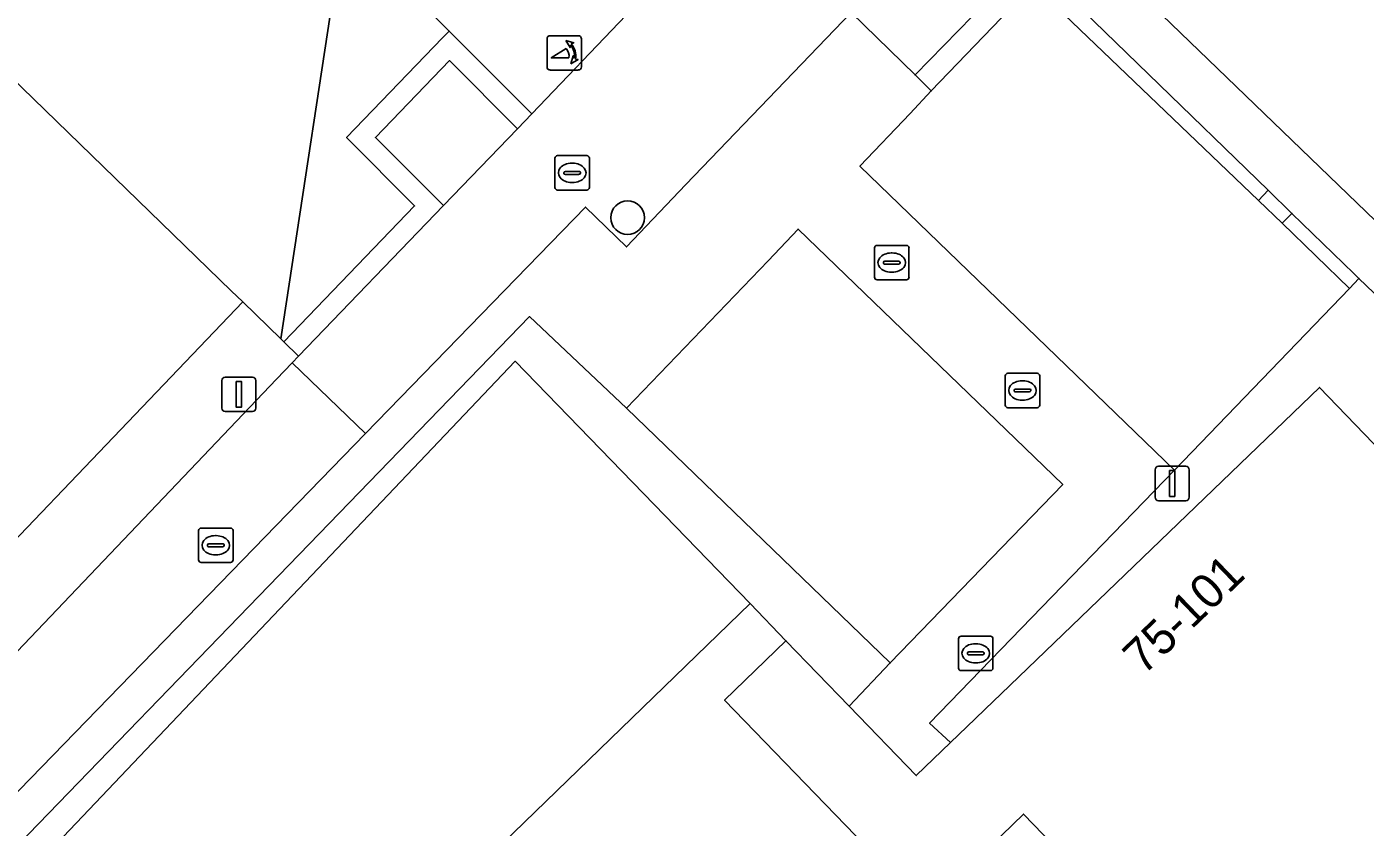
# Model space of a CAD drawing. Extents: x 160349 to 161355, y 381727 to 382854.
# Drawn here: x 160971.7 to 161010.58, y 382608.92 to 382632.19 of the extents above; entities that cross this region are included whole.
import ezdxf

# ---------------------------------------------------------------- set-up
doc = ezdxf.new("R2010")
doc.units = 0
for name, color, linetype in [('IMGEO_Boom', 7, 'Continuous'), ('IMGEO_Erf', 7, 'Continuous'), ('IMGEO_Groenvoorziening', 7, 'Continuous'), ('IMGEO_Haag', 7, 'Continuous'), ('IMGEO_Hek', 7, 'Continuous'), ('IMGEO_Kolk', 7, 'Continuous'), ('IMGEO_Lichtmast', 7, 'Continuous'), ('IMGEO_Muur', 7, 'Continuous'), ('IMGEO_Pand', 7, 'Continuous'), ('IMGEO_Pand_nummerreeks', 7, 'Continuous'), ('IMGEO_Parkeervlak_halfverhard', 7, 'Continuous'), ('IMGEO_Poller', 7, 'Continuous'), ('IMGEO_Rijbaan_lokaal_open', 7, 'Continuous'), ('IMGEO_Rioolput', 7, 'Continuous'), ('IMGEO_Voetpad_open', 7, 'Continuous')]:
    doc.layers.add(name, color=color, linetype=linetype)

msp = doc.modelspace()

# ---------------------------------------------------------------- linework, layer by layer
at = {"layer": 'IMGEO_Boom'}
msp.add_circle((160989.151, 382626.638), 0.489, dxfattribs=at)
at = {"layer": 'IMGEO_Erf'}
for points in [[(161045.141, 382680.125), (161001.857, 382635.28), (161000.809, 382634.188), (161007.755, 382627.435), (161008.446, 382626.763), (161010.243, 382625.016), (161010.395, 382624.871), (161011.485, 382623.825), (161016.889, 382618.641), (161018.542, 382617.055), (161022.677, 382620.934), (161024.335, 382619.166), (161024.57, 382619.387), (161028.449, 382615.252), (161031.308, 382617.935), (161034.535, 382614.494), (161038.542, 382618.301)], [(161048.816, 382666.234), (161017.432, 382633.724), (161020.056, 382631.191), (161015.036, 382625.99), (161020.163, 382621.04), (161018.441, 382619.257), (161002.243, 382634.885), (161002.466, 382635.11), (161006.679, 382639.475), (161007.215, 382639.023), (161043.221, 382676.358)], [(160966.579, 382608.951), (160978.949, 382621.945), (160979.403, 382622.417), (160979.595, 382622.616), (160979.164, 382623.034), (160979.077, 382623.119), (160977.971, 382624.193), (160966.894, 382612.604)]]:
    msp.add_lwpolyline(points, dxfattribs=at)
for points in [[(160979.077, 382623.119), (160980.907, 382635.137), (160981.553, 382639.936), (160981.834, 382641.836), (160985.484, 382666.51), (160980.209, 382661.053), (160981.432, 382659.872), (160974.104, 382652.284), (160972.882, 382653.465), (160971.424, 382651.965), (160967.233, 382656.017), (160964.973, 382653.68), (160965.757, 382652.919), (160962.607, 382649.675), (160965.221, 382647.137), (160966.538, 382648.493), (160975.442, 382639.846), (160968.845, 382633.054), (160977.64, 382624.513), (160977.971, 382624.193)], [(161005.239, 382604.558), (161000.653, 382609.304), (160997.82, 382606.565), (160991.968, 382612.62), (160993.751, 382614.343), (160992.712, 382615.422), (160980.533, 382603.619), (160992.015, 382591.77)]]:
    msp.add_lwpolyline(points, close=True, dxfattribs=at)
at = {"layer": 'IMGEO_Groenvoorziening'}
for points in [[(160983.969, 382632.063), (160980.907, 382635.137), (160979.077, 382623.119), (160979.164, 382623.034), (160982.963, 382626.981), (160980.987, 382628.965), (160983.778, 382631.865)], [(161000.809, 382634.188), (161000, 382633.356), (160997.502, 382630.785), (160997.974, 382630.323), (161000, 382632.435), (161000.815, 382633.285), (161000.932, 382633.413), (161007.481, 382627.136), (161007.755, 382627.435)], [(160983.778, 382631.865), (160980.987, 382628.965), (160982.963, 382626.981), (160979.164, 382623.034), (160979.595, 382622.616), (160983.803, 382626.989), (160981.826, 382628.972), (160983.976, 382631.206), (160985.952, 382629.222), (160986.368, 382629.654), (160983.969, 382632.063)], [(160985.952, 382629.222), (160983.976, 382631.206), (160981.826, 382628.972), (160983.803, 382626.989)], [(161008.446, 382626.763), (161008.162, 382626.482), (161010.12, 382624.585), (161010.395, 382624.871), (161010.243, 382625.016)], [(161011.485, 382623.825), (161010.395, 382624.871), (161010.12, 382624.585), (161005.033, 382619.299), (160997.924, 382611.947), (160998.528, 382611.382), (160999.246, 382612.074), (160999.537, 382612.354), (161000, 382612.8), (161009.246, 382621.705), (161014.47, 382616.289), (161016.889, 382618.641)], [(160989.121, 382621.107), (160986.3, 382623.762), (160963.88, 382600.592), (160964.457, 382600.03), (160964.501, 382599.987), (160965.499, 382601), (160966.843, 382602.422), (160985.885, 382622.467), (160992.712, 382615.422), (160993.751, 382614.343), (160995.586, 382612.445), (160996.782, 382613.698)]]:
    msp.add_lwpolyline(points, close=True, dxfattribs=at)
at = {"layer": 'IMGEO_Haag'}
for points in [[(161000, 382632.435), (161000.815, 382633.285), (161000.932, 382633.413), (161007.481, 382627.136), (161007.755, 382627.435), (161000.809, 382634.188), (161000, 382633.356), (160997.502, 382630.785), (160997.974, 382630.323)], [(160983.778, 382631.865), (160980.987, 382628.965), (160982.963, 382626.981), (160979.164, 382623.034), (160979.595, 382622.616), (160983.803, 382626.989), (160981.826, 382628.972), (160983.976, 382631.206), (160985.952, 382629.222), (160986.368, 382629.654), (160983.969, 382632.063)], [(161010.395, 382624.871), (161010.243, 382625.016), (161008.446, 382626.763), (161008.162, 382626.482), (161010.12, 382624.585)]]:
    msp.add_lwpolyline(points, close=True, dxfattribs=at)
at = {"layer": 'IMGEO_Hek'}
for points in [[(160979.077, 382623.119), (160977.971, 382624.193)], [(160979.164, 382623.034), (160979.077, 382623.119)]]:
    msp.add_lwpolyline(points, dxfattribs=at)
at = {"layer": 'IMGEO_Kolk'}
for p, q in [((160987.041, 382627.515), (160987.041, 382628.367)), ((160987.116, 382628.441), (160987.968, 382628.441)), ((160987.529, 382628.221), (160987.554, 382628.221)), ((160988.042, 382628.367), (160988.042, 382627.515)), ((160987.3, 382627.935), (160987.3, 382627.947)), ((160987.738, 382627.898), (160987.34, 382627.898)), ((160987.343, 382627.984), (160987.741, 382627.984)), ((160987.784, 382627.947), (160987.784, 382627.935)), ((160987.968, 382627.441), (160987.116, 382627.441)), ((160987.552, 382627.661), (160987.527, 382627.661)), ((160996.324, 382624.907), (160996.324, 382625.759)), ((160996.399, 382625.833), (160997.251, 382625.833)), ((160997.325, 382625.759), (160997.325, 382624.907)), ((160996.626, 382625.376), (160997.024, 382625.376)), ((160996.812, 382625.613), (160996.837, 382625.613)), ((160996.583, 382625.327), (160996.583, 382625.339)), ((160997.021, 382625.29), (160996.623, 382625.29)), ((160996.835, 382625.053), (160996.81, 382625.053)), ((160997.067, 382625.339), (160997.067, 382625.327)), ((160997.251, 382624.833), (160996.399, 382624.833)), ((161000.121, 382621.19), (161000.121, 382622.042)), ((161000.196, 382622.116), (161001.048, 382622.116)), ((161000.609, 382621.896), (161000.634, 382621.896)), ((161001.122, 382622.042), (161001.122, 382621.19)), ((161000.38, 382621.61), (161000.38, 382621.622)), ((161000.818, 382621.573), (161000.42, 382621.573)), ((161000.423, 382621.659), (161000.821, 382621.659)), ((161000.864, 382621.622), (161000.864, 382621.61)), ((161001.048, 382621.116), (161000.196, 382621.116)), ((161000.632, 382621.336), (161000.607, 382621.336)), ((160976.764, 382617.618), (160977.616, 382617.618)), ((160976.689, 382616.692), (160976.689, 382617.544)), ((160977.177, 382617.398), (160977.202, 382617.398)), ((160977.69, 382617.544), (160977.69, 382616.692)), ((160976.948, 382617.112), (160976.948, 382617.124)), ((160977.386, 382617.075), (160976.988, 382617.075)), ((160976.991, 382617.161), (160977.389, 382617.161)), ((160977.2, 382616.838), (160977.175, 382616.838)), ((160977.432, 382617.124), (160977.432, 382617.112)), ((160977.616, 382616.618), (160976.764, 382616.618))]:
    msp.add_line(p, q, dxfattribs=at)
for points in [[(160987.041, 382627.515), (160987.041, 382628.367)], [(160987.116, 382628.441), (160987.968, 382628.441)], [(160988.042, 382628.367), (160988.042, 382627.515)], [(160987.968, 382627.441), (160987.116, 382627.441)], [(160996.324, 382624.907), (160996.324, 382625.759)], [(160996.399, 382625.833), (160997.251, 382625.833)], [(160997.325, 382625.759), (160997.325, 382624.907)], [(160997.251, 382624.833), (160996.399, 382624.833)], [(161000.121, 382621.19), (161000.121, 382622.042)], [(161000.196, 382622.116), (161001.048, 382622.116)], [(161001.122, 382622.042), (161001.122, 382621.19)], [(161001.048, 382621.116), (161000.196, 382621.116)], [(160976.764, 382617.618), (160977.616, 382617.618)], [(160976.689, 382616.692), (160976.689, 382617.544)], [(160977.69, 382617.544), (160977.69, 382616.692)], [(160977.616, 382616.618), (160976.764, 382616.618)]]:
    msp.add_lwpolyline(points, dxfattribs=at)
for centre, radius, start, end in [((160987.118, 382628.365), 0.0765, 91.552, 178.448), ((160987.118, 382628.365), 0.0765, 91.552, 178.448), ((160987.966, 382628.365), 0.0765, 1.552, 88.448), ((160987.966, 382628.365), 0.0765, 1.552, 88.448), ((160987.34, 382627.944), 0.0403, 85.8775, 175.7526), ((160987.337, 382627.934), 0.0366, 178.938, 274.7102), ((160987.741, 382627.941), 0.043, 264.8664, 352.4533), ((160987.745, 382627.946), 0.0386, 1.7309, 96.639), ((160987.118, 382627.517), 0.0765, 181.552, 268.448), ((160987.118, 382627.517), 0.0765, 181.552, 268.448), ((160987.966, 382627.517), 0.0765, 271.552, 358.448), ((160987.966, 382627.517), 0.0765, 271.552, 358.448), ((160996.401, 382625.757), 0.0765, 91.552, 178.448), ((160996.401, 382625.757), 0.0765, 91.552, 178.448), ((160997.249, 382625.757), 0.0765, 1.552, 88.448), ((160997.249, 382625.757), 0.0765, 1.552, 88.448), ((160996.623, 382625.336), 0.0403, 85.8775, 175.7526), ((160997.028, 382625.338), 0.0386, 1.7309, 96.639), ((160996.62, 382625.326), 0.0366, 178.938, 274.7102), ((160997.024, 382625.333), 0.043, 264.8664, 352.4533), ((160996.401, 382624.909), 0.0765, 181.552, 268.448), ((160996.401, 382624.909), 0.0765, 181.552, 268.448), ((160997.249, 382624.909), 0.0765, 271.552, 358.448), ((160997.249, 382624.909), 0.0765, 271.552, 358.448), ((161000.198, 382622.04), 0.0765, 91.552, 178.448), ((161000.198, 382622.04), 0.0765, 91.552, 178.448), ((161001.046, 382622.04), 0.0765, 1.552, 88.448), ((161001.046, 382622.04), 0.0765, 1.552, 88.448), ((161000.42, 382621.619), 0.0403, 85.8775, 175.7526), ((161000.417, 382621.609), 0.0366, 178.938, 274.7102), ((161000.821, 382621.616), 0.043, 264.8664, 352.4533), ((161000.825, 382621.621), 0.0386, 1.7309, 96.639), ((161000.198, 382621.192), 0.0765, 181.552, 268.448), ((161000.198, 382621.192), 0.0765, 181.552, 268.448), ((161001.046, 382621.192), 0.0765, 271.552, 358.448), ((161001.046, 382621.192), 0.0765, 271.552, 358.448), ((160976.766, 382617.542), 0.0765, 91.552, 178.448), ((160976.766, 382617.542), 0.0765, 91.552, 178.448), ((160977.614, 382617.542), 0.0765, 1.552, 88.448), ((160977.614, 382617.542), 0.0765, 1.552, 88.448), ((160976.988, 382617.121), 0.0403, 85.8775, 175.7526), ((160976.985, 382617.111), 0.0366, 178.938, 274.7102), ((160977.389, 382617.118), 0.043, 264.8664, 352.4533), ((160977.393, 382617.123), 0.0386, 1.7309, 96.639), ((160976.766, 382616.694), 0.0765, 181.552, 268.448), ((160976.766, 382616.694), 0.0765, 181.552, 268.448), ((160977.614, 382616.694), 0.0765, 271.552, 358.448), ((160977.614, 382616.694), 0.0765, 271.552, 358.448)]:
    msp.add_arc(centre, radius, start, end, dxfattribs=at)
for centre, major_axis, ratio, start_param, end_param in [((160987.528, 382627.941), (-0.387, 0.002), 0.722429, 4.712389, 7.853982), ((160987.553, 382627.941), (-0.39, 0.002), 0.717154, 1.570796, 4.712389), ((160996.811, 382625.333), (-0.387, 0.002), 0.722429, 4.712389, 7.853982), ((160996.836, 382625.333), (-0.39, 0.002), 0.717154, 1.570796, 4.712389), ((161000.608, 382621.616), (-0.387, 0.002), 0.722429, 4.712389, 7.853982), ((161000.633, 382621.616), (-0.39, 0.002), 0.717154, 1.570796, 4.712389), ((160977.176, 382617.118), (-0.387, 0.002), 0.722429, 4.712389, 7.853982), ((160977.201, 382617.118), (-0.39, 0.002), 0.717154, 1.570796, 4.712389)]:
    msp.add_ellipse(centre, major_axis=major_axis, ratio=ratio, start_param=start_param, end_param=end_param, dxfattribs=at)
at = {"layer": 'IMGEO_Lichtmast'}
for p, q in [((160977.364, 382621.103), (160977.364, 382621.903)), ((160977.364, 382621.903), (160977.364, 382621.103)), ((160977.464, 382622.003), (160978.254, 382622.003)), ((160978.254, 382622.003), (160977.464, 382622.003)), ((160978.354, 382621.903), (160978.354, 382621.103)), ((160978.354, 382621.103), (160978.354, 382621.903)), ((160978.254, 382621.003), (160977.464, 382621.003)), ((160977.464, 382621.003), (160978.254, 382621.003)), ((161004.475, 382618.514), (161004.475, 382619.314)), ((161004.475, 382619.314), (161004.475, 382618.514)), ((161004.575, 382619.414), (161005.365, 382619.414)), ((161005.365, 382619.414), (161004.575, 382619.414)), ((161005.465, 382619.314), (161005.465, 382618.514)), ((161005.465, 382618.514), (161005.465, 382619.314)), ((161005.365, 382618.414), (161004.575, 382618.414)), ((161004.575, 382618.414), (161005.365, 382618.414))]:
    msp.add_line(p, q, dxfattribs=at)
for points in [[(160977.784, 382621.878), (160977.934, 382621.878), (160977.934, 382621.128), (160977.784, 382621.128), (160977.784, 382621.878)], [(161004.895, 382619.289), (161005.045, 382619.289), (161005.045, 382618.539), (161004.895, 382618.539), (161004.895, 382619.289)]]:
    msp.add_lwpolyline(points, dxfattribs=at)
for centre, start, end in [((160977.464, 382621.903), 90, 180), ((160977.464, 382621.903), 90, 180), ((160978.254, 382621.903), 0, 90), ((160978.254, 382621.903), 360, 90), ((160977.464, 382621.103), 180, 270), ((160977.464, 382621.103), 180, 270), ((160978.254, 382621.103), 270, 0), ((160978.254, 382621.103), 270, 0), ((161004.575, 382619.314), 90, 180), ((161004.575, 382619.314), 90, 180), ((161005.365, 382619.314), 0, 90), ((161005.365, 382619.314), 360, 90), ((161004.575, 382618.514), 180, 270), ((161004.575, 382618.514), 180, 270), ((161005.365, 382618.514), 270, 0), ((161005.365, 382618.514), 270, 0)]:
    msp.add_arc(centre, 0.1, start, end, dxfattribs=at)
at = {"layer": 'IMGEO_Muur'}
msp.add_lwpolyline([(160992.712, 382615.422), (160993.751, 382614.343)], dxfattribs=at)
at = {"layer": 'IMGEO_Pand'}
for points in [[(161056.903, 382671.952), (161056.047, 382671.082), (161050.902, 382676.051), (161051.757, 382676.918), (161047.13, 382681.401), (161046.284, 382680.518), (161042.71, 382676.811), (161043.221, 382676.358), (161007.215, 382639.023), (161006.679, 382639.475), (161002.466, 382635.11), (161002.243, 382634.885), (161018.441, 382619.257), (161020.163, 382621.04), (161015.036, 382625.99), (161020.056, 382631.191), (161017.432, 382633.724), (161048.816, 382666.234), (161051.44, 382663.7), (161056.453, 382668.892), (161061.566, 382663.957), (161063.319, 382665.739)], [(160968.845, 382633.054), (160967.395, 382630.151), (160958.349, 382620.837), (160966.894, 382612.604), (160977.971, 382624.193), (160977.64, 382624.513)]]:
    msp.add_lwpolyline(points, close=True, dxfattribs=at)
for points in [[(160980.533, 382603.619), (160992.712, 382615.422), (160985.885, 382622.467), (160966.843, 382602.422)], [(161036.104, 382612.822), (161034.535, 382614.494), (161031.308, 382617.935), (161028.449, 382615.252), (161024.57, 382619.387), (161024.335, 382619.166), (161022.677, 382620.934), (161018.542, 382617.055), (161015.928, 382614.603), (161014.939, 382615.516), (161015.07, 382615.667), (161014.47, 382616.289), (161009.246, 382621.705), (161000, 382612.8), (160999.537, 382612.354), (160999.246, 382612.074), (160998.528, 382611.382), (160997.537, 382610.427), (160995.586, 382612.445), (160993.751, 382614.343), (160991.968, 382612.62), (160997.82, 382606.565), (161000.653, 382609.304), (161005.239, 382604.558)]]:
    msp.add_lwpolyline(points, dxfattribs=at)
at = {"layer": 'IMGEO_Parkeervlak_halfverhard'}
for points in [[(161007.481, 382627.136), (161000.932, 382633.413), (161000.815, 382633.285), (161000, 382632.435), (160997.974, 382630.323), (160997.361, 382629.669), (160995.899, 382628.14), (161005.033, 382619.299), (161010.12, 382624.585), (161008.162, 382626.482)], [(160993.232, 382625.382), (160989.121, 382621.107), (160996.782, 382613.698), (161001.79, 382618.884), (160994.103, 382626.306)]]:
    msp.add_lwpolyline(points, close=True, dxfattribs=at)
at = {"layer": 'IMGEO_Poller'}
for p, q in [((160986.812, 382631.832), (160986.812, 382631.025)), ((160986.812, 382631.832), (160986.812, 382631.025)), ((160987.714, 382631.927), (160986.906, 382631.927)), ((160987.714, 382631.927), (160986.906, 382631.927)), ((160987.808, 382631.025), (160987.808, 382631.832)), ((160987.808, 382631.025), (160987.808, 382631.832)), ((160986.906, 382630.93), (160987.714, 382630.93)), ((160986.906, 382630.93), (160987.714, 382630.93))]:
    msp.add_line(p, q, dxfattribs=at)
for points in [[(160987.491, 382631.656), (160987.479, 382631.583), (160987.354, 382631.788)], [(160987.354, 382631.788), (160987.585, 382631.722), (160987.514, 382631.69)], [(160987.447, 382631.283), (160986.934, 382631.283), (160987.364, 382631.558)], [(160987.507, 382631.111), (160987.573, 382631.342), (160987.603, 382631.274)], [(160987.639, 382631.247), (160987.711, 382631.236), (160987.507, 382631.111)]]:
    msp.add_lwpolyline(points, dxfattribs=at)
for centre, radius, start, end in [((160986.906, 382631.832), 0.0946, 90, 180), ((160986.906, 382631.832), 0.0946, 90, 180), ((160987.133, 382631.343), 0.476, 351.7527, 41.1691), ((160987.133, 382631.343), 0.516, 349.3569, 42.2912), ((160987.714, 382631.832), 0.0946, 0, 90), ((160987.714, 382631.832), 0.0946, 0, 90), ((160987.119, 382631.333), 0.332, 351.3247, 42.4854), ((160986.906, 382631.025), 0.0946, 180, 270), ((160986.906, 382631.025), 0.0946, 180, 270), ((160987.714, 382631.025), 0.0946, 270, 0), ((160987.714, 382631.025), 0.0946, 270, 0)]:
    msp.add_arc(centre, radius, start, end, dxfattribs=at)
at = {"layer": 'IMGEO_Rijbaan_lokaal_open'}
for points in [[(160995.649, 382632.598), (160995.185, 382632.999), (160992.219, 382635.812), (160989.106, 382632.528), (160986.368, 382629.654), (160985.952, 382629.222), (160983.803, 382626.989), (160979.595, 382622.616), (160979.403, 382622.417), (160981.534, 382620.362), (160987.93, 382626.948), (160989.124, 382625.79), (160990.847, 382627.605)], [(160981.534, 382620.362), (160979.403, 382622.417), (160978.949, 382621.945), (160966.579, 382608.951), (160966.205, 382608.542), (160966.124, 382608.606), (160962.811, 382605.245), (160961.836, 382604.255), (160963.927, 382602.233), (160964.66, 382602.988)]]:
    msp.add_lwpolyline(points, close=True, dxfattribs=at)
at = {"layer": 'IMGEO_Rioolput'}
for p, q in [((160998.838, 382614.477), (160999.69, 382614.477)), ((160998.763, 382613.551), (160998.763, 382614.403)), ((160999.251, 382614.257), (160999.276, 382614.257)), ((160999.764, 382614.403), (160999.764, 382613.551)), ((160999.022, 382613.971), (160999.022, 382613.983)), ((160999.46, 382613.934), (160999.062, 382613.934)), ((160999.065, 382614.02), (160999.463, 382614.02)), ((160999.274, 382613.697), (160999.249, 382613.697)), ((160999.506, 382613.983), (160999.506, 382613.971)), ((160999.69, 382613.477), (160998.838, 382613.477))]:
    msp.add_line(p, q, dxfattribs=at)
for points in [[(160998.838, 382614.477), (160999.69, 382614.477)], [(160998.763, 382613.551), (160998.763, 382614.403)], [(160999.764, 382614.403), (160999.764, 382613.551)], [(160999.69, 382613.477), (160998.838, 382613.477)]]:
    msp.add_lwpolyline(points, dxfattribs=at)
for centre, radius, start, end in [((160998.84, 382614.401), 0.0765, 91.552, 178.448), ((160998.84, 382614.401), 0.0765, 91.552, 178.448), ((160999.688, 382614.401), 0.0765, 1.552, 88.448), ((160999.688, 382614.401), 0.0765, 1.552, 88.448), ((160999.062, 382613.98), 0.0403, 85.8775, 175.7526), ((160999.059, 382613.97), 0.0366, 178.938, 274.7102), ((160999.463, 382613.977), 0.043, 264.8664, 352.4533), ((160999.467, 382613.982), 0.0386, 1.7309, 96.639), ((160998.84, 382613.553), 0.0765, 181.552, 268.448), ((160998.84, 382613.553), 0.0765, 181.552, 268.448), ((160999.688, 382613.553), 0.0765, 271.552, 358.448), ((160999.688, 382613.553), 0.0765, 271.552, 358.448)]:
    msp.add_arc(centre, radius, start, end, dxfattribs=at)
for centre, major_axis, ratio, start_param, end_param in [((160999.25, 382613.977), (-0.387, 0.002), 0.722429, 4.712389, 7.853982), ((160999.275, 382613.977), (-0.39, 0.002), 0.717154, 1.570796, 4.712389)]:
    msp.add_ellipse(centre, major_axis=major_axis, ratio=ratio, start_param=start_param, end_param=end_param, dxfattribs=at)
at = {"layer": 'IMGEO_Voetpad_open'}
for points in [[(161021.073, 382659.018), (161012.027, 382649.627), (161011.846, 382649.815), (161011.636, 382650.034), (161011.208, 382650.42), (161010.356, 382649.551), (161011.654, 382648.311), (161002.77, 382639.176), (161001.484, 382640.354), (161000.716, 382639.475), (161001.167, 382639.034), (161001.325, 382638.863), (161001.515, 382638.669), (161000, 382637.101), (160995.649, 382632.598), (160997.502, 382630.785), (161000, 382633.356), (161000.809, 382634.188), (161001.857, 382635.28), (161045.141, 382680.125)], [(160963.88, 382600.592), (160986.3, 382623.762), (160989.121, 382621.107), (160993.232, 382625.382), (160994.103, 382626.306), (161001.79, 382618.884), (160996.782, 382613.698), (160995.586, 382612.445), (160997.537, 382610.427), (160998.528, 382611.382), (160997.924, 382611.947), (161005.033, 382619.299), (160995.899, 382628.14), (160997.361, 382629.669), (160997.974, 382630.323), (160997.502, 382630.785), (160995.649, 382632.598), (160990.847, 382627.605), (160989.124, 382625.79), (160987.93, 382626.948), (160981.534, 382620.362), (160964.66, 382602.988)]]:
    msp.add_lwpolyline(points, dxfattribs=at)
for points in [[(160980.907, 382635.137), (160983.969, 382632.063), (160986.368, 382629.654), (160989.106, 382632.528), (160988.678, 382632.948), (160984.704, 382636.846), (160981.553, 382639.936)], [(161007.755, 382627.435), (161007.481, 382627.136), (161008.162, 382626.482), (161008.446, 382626.763)]]:
    msp.add_lwpolyline(points, close=True, dxfattribs=at)

# ---------------------------------------------------------------- texts
at = {"layer": 'IMGEO_Pand_nummerreeks'}
msp.add_text('75-101', height=1, rotation=43.9229, dxfattribs=at).set_placement((161004.14, 382613.316))

doc.saveas('drawing.dxf')
